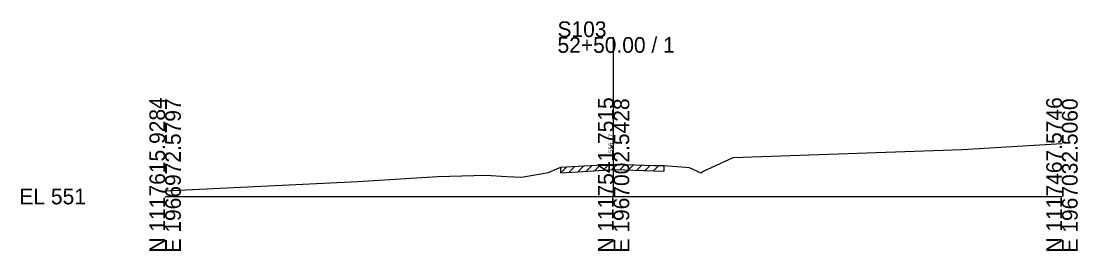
# Model space of a CAD drawing. Extents: x -26 to 163, y -10 to 45020.
# Drawn here: x -25.7 to 162.8, y 12490.3 to 12531.3 of the extents above; entities that cross this region are included whole.
import ezdxf

# ---------------------------------------------------------------- set-up
doc = ezdxf.new("R2010")
doc.units = 0
for name, color, linetype in [('RD_GPK_XS_Cell', 7, 'Continuous'), ('RD_XS_ExGround', 7, 'Continuous'), ('RD_XS_ExPaveRet', 7, 'Continuous'), ('RD_XS_TX_Elev_EX', 7, 'Continuous')]:
    doc.layers.add(name, color=color, linetype=linetype)

msp = doc.modelspace()

# ---------------------------------------------------------------- linework, layer by layer
at = {"layer": 'RD_GPK_XS_Cell'}
for p, q in [((80, 12500), (80, 12528.41)), ((0, 12500), (80, 12500)), ((80, 12500), (160, 12500))]:
    msp.add_line(p, q, dxfattribs=at)
at = {"layer": 'RD_XS_ExGround'}
for p, q in [((142.22, 12508.36), (160, 12509.47)), ((101.33, 12506.97), (142.22, 12508.36)), ((72.59, 12505.35), (80.2, 12505.78)), ((80.2, 12505.78), (87.29, 12505.55)), ((87.29, 12505.55), (89, 12505.5)), ((89, 12505.5), (92.87, 12505.22)), ((96.05, 12504.49), (101.33, 12506.97)), ((34.4, 12502.68), (48.65, 12503.56)), ((48.65, 12503.56), (57.2, 12503.81)), ((57.2, 12503.81), (60.95, 12503.56)), ((60.95, 12503.56), (63.56, 12503.42)), ((63.56, 12503.42), (65.65, 12503.78)), ((65.65, 12503.78), (68.41, 12504.26)), ((68.41, 12504.26), (69.9, 12504.94)), ((69.9, 12504.94), (70.61, 12505.22)), ((70.61, 12505.22), (72.59, 12505.35)), ((92.87, 12505.22), (93.48, 12505.18)), ((93.48, 12505.18), (95.58, 12504.21)), ((95.58, 12504.21), (96.05, 12504.49)), ((0, 12500.99), (34.4, 12502.68))]:
    msp.add_line(p, q, dxfattribs=at)
at = {"layer": 'RD_XS_ExPaveRet'}
for p, q in [((72.11, 12504.32), (73.18, 12505.38)), ((73.61, 12504.41), (74.67, 12505.47)), ((75.11, 12504.49), (76.17, 12505.55)), ((76.61, 12504.58), (77.67, 12505.64)), ((78.11, 12504.66), (79.17, 12505.72)), ((79.61, 12504.74), (80.63, 12505.76)), ((81.11, 12504.75), (82.08, 12505.72)), ((82.61, 12504.7), (83.58, 12505.67)), ((84.11, 12504.65), (85.08, 12505.62)), ((85.61, 12504.6), (86.58, 12505.57)), ((87.11, 12504.55), (88.08, 12505.52)), ((89, 12505.5), (89, 12504.5)), ((70.61, 12504.22), (71.68, 12505.29)), ((70.61, 12504.22), (70.61, 12505.22)), ((70.61, 12504.22), (72.59, 12504.35)), ((72.59, 12504.35), (80.2, 12504.78)), ((80.2, 12504.78), (87.29, 12504.55)), ((87.29, 12504.55), (89, 12504.5))]:
    msp.add_line(p, q, dxfattribs=at)

# ---------------------------------------------------------------- texts
at = {"layer": 'RD_GPK_XS_Cell'}
for s, p in [('S103', (70, 12528.41)), ('52+50.00 / 1', (70, 12525.61)), ('EL 551', (-26, 12498.6))]:
    msp.add_text(s, height=2.8, dxfattribs=at).set_placement(p)
for s, p in [('N 1117615.9284', (0, 12490)), ('E 1966972.5797', (2.8, 12490)), ('N 1117541.7515', (80, 12490)), ('E 1967002.5428', (82.8, 12490)), ('N 1117467.5746', (160, 12490)), ('E 1967032.5060', (162.8, 12490))]:
    msp.add_text(s, height=2.8, rotation=90, dxfattribs=at).set_placement(p)
at = {"layer": 'RD_XS_TX_Elev_EX'}
msp.add_text('556.77', height=0.8, rotation=90, dxfattribs=at).set_placement((79.9, 12507.77))

doc.saveas('drawing.dxf')
